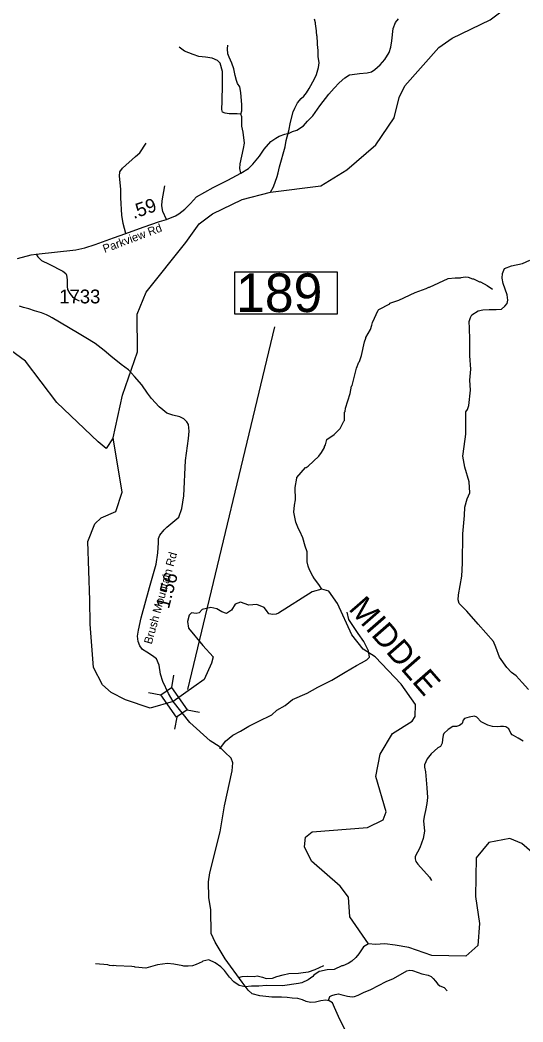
# Model space of a CAD drawing. Extents: x 1159738 to 1321356, y 736314 to 882035.
# Drawn here: x 1296806 to 1301362, y 799976 to 809050 of the extents above; entities that cross this region are included whole.
import ezdxf

# ---------------------------------------------------------------- set-up
doc = ezdxf.new("R2010")
doc.units = 0
for name, color, linetype in [('Exist Hydrographic Creek Single Shore', 7, 'Continuous'), ('Exist Hydrographic Misc Water Feature', 7, 'Continuous'), ('Exist Hydrographic River Shore Label', 7, 'Continuous'), ('Exist Road Non-System Type 51', 7, 'Continuous'), ('Exist Road Secondary Mileage Hundredths English Label', 7, 'Continuous'), ('Exist Road Secondary Structure Standard Bridge CELL', 7, 'Continuous'), ('Exist Road Secondary Structure Standard Bridge Number Label', 7, 'Continuous'), ('Exist Road Secondary Type 51 Attributed', 7, 'Continuous'), ('Exist Road Secondary Type 51 Label', 7, 'Continuous'), ('Exist Road Secondary Type 51 Number Label', 7, 'Continuous')]:
    doc.layers.add(name, color=color, linetype=linetype)

msp = doc.modelspace()

# ---------------------------------------------------------------- linework, layer by layer
at = {"layer": 'Exist Hydrographic Creek Single Shore'}
for points in [[(1297650.3, 805264.5), (1297734.3, 805653.5), (1297869.3, 806044.7), (1297868.2, 806386.1), (1297948.3, 806584.8), (1298309.3, 807033.8), (1298429.3, 807205.4), (1298548.3, 807294.9), (1298818.2, 807424.1), (1299076, 807490.2), (1299530.3, 807547.6), (1299767.3, 807693.9), (1300030.3, 807918.4), (1300194.2, 808164.5), (1300240.3, 808347.5), (1300293.3, 808454.7), (1300601.3, 808799.7), (1300720.3, 808886), (1301066.3, 809053.1), (1301244.3, 809184.1), (1301268.5, 809348.5)], [(1297138.3, 805586.6), (1296854.7, 805959.3), (1296334.1, 806340.5), (1296122.5, 806465.4)], [(1297650.3, 805264.5), (1297587.2, 805170.7), (1297515, 805230.8), (1297138.3, 805586.6)], [(1298192.3, 802879.4), (1297984.5, 802819), (1297760.9, 802894.2), (1297632.4, 802958.5), (1297552.5, 803028.7), (1297470.7, 803184.6), (1297441.5, 803578.3), (1297439.6, 803796.6), (1297420.3, 804327), (1297482.3, 804486.7), (1297542.3, 804541.2), (1297672.9, 804597.6), (1297731.4, 804773.1), (1297650.3, 805264.5)], [(1299392.4, 801648.1), (1299452.4, 801696.2), (1299953.4, 801735.4), (1300096.3, 801804.8), (1300123.4, 801879.7), (1300030.4, 802200), (1300068.3, 802399.5), (1300181.3, 802587.6), (1300359.4, 802698.9), (1300385.4, 802741.1), (1300388.3, 802849.3), (1300259.4, 803035.8), (1300022.3, 803283.4), (1299915.4, 803351.2), (1299810.4, 803481.3), (1299683.4, 803766.2), (1299603.4, 803876.1), (1299538.7, 803895.5), (1299452.4, 803872.6), (1299147, 803679.2), (1299125.5, 803667.5), (1299096.3, 803665.5), (1299059.3, 803673.3), (1299039.8, 803702.5), (1299018.4, 803727.9), (1298952.2, 803755.2), (1298878.2, 803749.3), (1298804.2, 803778.6), (1298755.5, 803759.1), (1298720.4, 803704.5), (1298677.6, 803675.3), (1298632.8, 803690.9), (1298589.9, 803716.2), (1298533.5, 803727.9), (1298457.5, 803712.3), (1298428.3, 803681.1), (1298401, 803675.3), (1298358.2, 803681.1), (1298338.7, 803660.2), (1298323.1, 803603.7), (1298332.8, 803543.3), (1298463.3, 803385.4), (1298555.4, 803283.3), (1298539.7, 803225.2), (1298474.2, 803078.5), (1298192.3, 802879.4)], [(1301465.4, 801491.7), (1301351.4, 801592.4), (1301243.4, 801637.2), (1301051.4, 801601.8), (1300939.4, 801462.9), (1300931.4, 801111.7), (1300967.4, 800868.1), (1300954.4, 800668.2), (1300843.4, 800571.9), (1300535.4, 800578.1), (1300328.4, 800651.1), (1300204.2, 800671.9), (1300109.8, 800684), (1300027.4, 800678), (1299962.1, 800683.1), (1299793.4, 800927.8), (1299780.4, 801105.3), (1299707.4, 801205.3), (1299446.4, 801430.5), (1299382.3, 801563), (1299392.4, 801648.1)]]:
    msp.add_lwpolyline(points, dxfattribs=at)
at = {"layer": 'Exist Hydrographic Misc Water Feature'}
for points in [[(1299076, 807490.2), (1299101.1, 807538.2), (1299135.4, 807632.7), (1299144.1, 807664.5), (1299155.4, 807720.9), (1299207.6, 807901.2), (1299217, 807957.7), (1299241, 808045), (1299254.9, 808124.3), (1299281.2, 808219.8), (1299295.8, 808251.5), (1299320.9, 808299.4), (1299351.9, 808338.2), (1299376.4, 808359.9), (1299401.2, 808391.4), (1299426.1, 808431.1), (1299474.1, 808518), (1299493.1, 808557), (1299510.5, 808620.6), (1299515.4, 808660.7), (1299506.9, 808720.8), (1299506.1, 808773.3), (1299501.4, 808827.6), (1299502.2, 808865.3), (1299498.6, 808879.4), (1299499, 808901.5), (1299495.3, 808909.8), (1299488.8, 808978), (1299485.1, 808985.5), (1299481.9, 809025.8), (1299474.7, 809057.9)], [(1299538.7, 803895.5), (1299513.7, 803937.9), (1299472.9, 803988.7), (1299457.3, 804013.7), (1299428.7, 804071.7), (1299417.4, 804103.9), (1299408.4, 804144.3), (1299408.4, 804232.9), (1299387.6, 804285.1), (1299369.4, 804359.3), (1299340.8, 804420.6), (1299327.2, 804440.5), (1299304.7, 804503.4), (1299286.7, 804591.6), (1299292.1, 804655.4), (1299301.4, 804703.7), (1299299.9, 804815.3), (1299313.9, 804899.6), (1299312.1, 804907), (1299392.3, 804997.3), (1299398.2, 804997.2), (1299416.5, 805010.7), (1299512.8, 805100.8), (1299537.5, 805132.2), (1299564.5, 805179.3), (1299564.7, 805187.5), (1299573.1, 805202.9), (1299586.2, 805251.1), (1299653.2, 805295.7), (1299706.5, 805350.4), (1299738.2, 805417.9), (1299744.4, 805421.9), (1299746, 805497.3), (1299750.2, 805503), (1299754.8, 805533.3), (1299796, 805668.7), (1299809.6, 805732.4), (1299813.7, 805739.8), (1299855.4, 805897.3), (1299874.7, 805951.1), (1299880.8, 805956.7), (1299898.2, 806012.1), (1299927, 806135.5), (1299939.7, 806167.2), (1299939.9, 806175.4), (1299979.6, 806246.8), (1299994.5, 806286), (1299999.1, 806310.5), (1300051.7, 806422.7), (1300055.8, 806426.7), (1300155.2, 806480.5), (1300157.3, 806484.6), (1300238, 806512.5), (1300385.7, 806583.4), (1300484.6, 806619.1), (1300508.9, 806630.1), (1300516.8, 806630), (1300684.7, 806708.7), (1300749, 806714.8), (1300797, 806713.8), (1300803.2, 806717.8), (1300839.2, 806722.8), (1300865.2, 806722.3), (1300904.9, 806705.1), (1300912.9, 806704.9), (1300968.2, 806680), (1300976.3, 806679.9), (1301037.5, 806644.1), (1301084.9, 806612.8)], [(1299962.1, 800683.1), (1299917.5, 800656.1), (1299874.1, 800591.4), (1299849.2, 800559.8), (1299810.5, 800527), (1299778, 800505.4), (1299729.4, 800482.6), (1299721.4, 800482.8), (1299652.7, 800452.2), (1299588.4, 800447.7), (1299520.1, 800431.8), (1299516.1, 800433.6), (1299467.2, 800398.5), (1299459, 800388.8), (1299416.3, 800357.6), (1299359.6, 800329.2), (1299327.5, 800324.1), (1299182.9, 800303.2), (1299038.8, 800304.4), (1298970.7, 800298.4), (1298902.6, 800299.8), (1298846.5, 800295.2), (1298790.7, 800304.5), (1298743.5, 800339.9), (1298704.4, 800382.6), (1298659.7, 800441.7), (1298624.6, 800476.1), (1298573.3, 800511.6), (1298517.9, 800537.3), (1298461.7, 800526.2), (1298455.5, 800520.5), (1298400.9, 800495.3), (1298368.6, 800484.5), (1298328.5, 800479.6), (1298288.5, 800480.4), (1298280.6, 800484.6), (1298198.9, 800498.6), (1298141, 800503.9), (1298052.6, 800491.7), (1297945.9, 800462.6), (1297848, 800470.4), (1297842, 800474.6), (1297820.2, 800479.1), (1297676.1, 800482.8), (1297654.3, 800487.4), (1297648.1, 800485), (1297616.2, 800488.1), (1297602.4, 800492.5), (1297488.5, 800500.6)]]:
    msp.add_lwpolyline(points, dxfattribs=at)
at = {"layer": 'Exist Road Non-System Type 51'}
for points in [[(1298806, 807663.1), (1298798.7, 807704.4), (1298800, 807748.2), (1298830.3, 807885.6), (1298840.1, 807935.5), (1298826.7, 808035.2), (1298815, 808089.2), (1298815, 808174.3), (1298805.3, 808197.4), (1298773.7, 808199.9), (1298702, 808201.1), (1298663.1, 808205.9), (1298641.2, 808214.4), (1298632.7, 808240), (1298636.4, 808315.4), (1298641.2, 808463.8), (1298638.8, 808584.1), (1298618.2, 808657.7), (1298596.3, 808684.4), (1298545.3, 808703.9), (1298485.7, 808712.4), (1298424.9, 808718.5), (1298373.9, 808736.7), (1298297.3, 808767.1), (1298246.3, 808803.6)], [(1298805.3, 808197.4), (1298816.8, 808226.4), (1298814.4, 808281.2), (1298804.8, 808393.4), (1298797.7, 808443.5), (1298776.2, 808474.5), (1298766.7, 808503.1), (1298754.8, 808548.4), (1298742.9, 808608.1), (1298723.8, 808658.2), (1298700, 808713), (1298688, 808744.1), (1298685.6, 808789.4), (1298688, 808822.8)], [(1297764.3, 807115.4), (1297739, 807206.4), (1297727.5, 807283.6), (1297720.6, 807440.2), (1297718.3, 807517.4), (1297706.7, 807635.2), (1297710.2, 807674.4), (1297734.4, 807707.8), (1297851.8, 807812.6), (1297890.9, 807846.1), (1297948.5, 807934.8)], [(1298132.5, 807244.3), (1298100.3, 807316.9), (1298091.1, 807366.4), (1298093.4, 807413.7), (1298116.4, 807549.6)], [(1296951.1, 806928.4), (1296967.3, 806904.2), (1296999.5, 806873.1), (1297069.7, 806837.4), (1297195.2, 806774), (1297220.5, 806755.6), (1297227.4, 806739.5), (1297234.3, 806695.7), (1297232, 806637), (1297236.6, 806608.1), (1297257.4, 806572.4), (1297281.5, 806542.5), (1297312.6, 806521.7), (1297341.4, 806507.9)], [(1301412.1, 802987.5), (1301354.3, 803050.7), (1301301.7, 803111.1), (1301259.7, 803140.1), (1301215, 803184.8), (1301149.3, 803279.5), (1301117.8, 803371.5), (1301094.1, 803421.5), (1300957.4, 803579.3), (1300852.3, 803695), (1300784, 803766), (1300773.7, 803798.7), (1300779, 803843.4), (1300807.9, 804011.7), (1300813.1, 804130.1), (1300818.4, 804395.7), (1300831.5, 804564), (1300836.8, 804638.5), (1300857.8, 804714.7), (1300881.5, 804767.3), (1300873.6, 804867.3), (1300836.8, 804998.8), (1300818.4, 805098.7), (1300828.9, 805188.1), (1300844.7, 805298.6), (1300844.7, 805501.1), (1300860.1, 805523.5), (1300870.7, 805557.7), (1300886.4, 805697.1), (1300881.2, 805789.1), (1300889, 805889.1), (1300881.2, 806007.4), (1300881.2, 806157.3), (1300878.5, 806259.9), (1300875.9, 806320.4), (1300886.4, 806354.6), (1300899.6, 806380.9), (1300957.4, 806415.1), (1300999.4, 806425.6), (1301057.2, 806428.2), (1301120.3, 806428.2), (1301167.6, 806430.9), (1301199.2, 806457.2), (1301217.6, 806483.5), (1301225.4, 806512.4), (1301219.9, 806560.6), (1301183.1, 806663.2), (1301172.6, 806710.6), (1301177.9, 806755.3), (1301196.3, 806800), (1301259.4, 806823.6), (1301356.6, 806844.7), (1301424.9, 806873.6)], [(1298615.2, 802449.6), (1298666.5, 802518.1), (1298735, 802574.2), (1298803.5, 802610), (1298878.2, 802653.6), (1298962.3, 802695.7), (1299085.8, 802756.6), (1299131.9, 802798.9), (1299208.7, 802841.2), (1299274, 802895), (1299408.5, 802952.6), (1299504.5, 803006.5), (1299631.3, 803071.8), (1299750.4, 803144.9), (1299854.1, 803202.5), (1299900.2, 803229.4), (1299946.3, 803256.3), (1299973.2, 803279.4), (1299961.7, 803337.1), (1299919.4, 803421.6), (1299869.5, 803494.7), (1299785, 803621.5), (1299769.6, 803686.9)], [(1301363.9, 802519.4), (1301317.5, 802544.7), (1301275.4, 802568.6), (1301262.8, 802575.6), (1301251.5, 802591.1), (1301233.3, 802630.4), (1301206.6, 802648.7), (1301186.9, 802650.1), (1301157.4, 802650.1), (1301127.9, 802647.3), (1301085.8, 802650.1), (1301045.1, 802664.2), (1301001.5, 802683.8), (1300983.3, 802692.3), (1300945.4, 802735.8), (1300922.9, 802744.3), (1300875.1, 802735.8), (1300833, 802724.6), (1300821.8, 802707.7), (1300812, 802679.6), (1300788.1, 802659.9), (1300758.6, 802652.9), (1300727.7, 802650.1), (1300685.6, 802624.8), (1300644.2, 802588.3), (1300638.6, 802572.8), (1300633, 802534.9), (1300630.2, 802499.7), (1300616.1, 802470.2), (1300592.3, 802459), (1300529.1, 802402.8), (1300494, 802357.8), (1300471.5, 802305.8), (1300468.7, 802283.3), (1300478.5, 802241.1), (1300491.2, 802097.3), (1300496.9, 802008.8), (1300489.8, 801954), (1300478.6, 801890.7), (1300466, 801837.3), (1300461.7, 801798), (1300468.8, 801703.8), (1300459.1, 801638.5), (1300428.2, 801552.8), (1300405.7, 801513.4), (1300384.7, 801474.1), (1300384.7, 801453), (1300391.7, 801427.7), (1300410, 801405.2), (1300515.3, 801285.8), (1300532.1, 801258.2)], [(1298784.4, 800378.5), (1298819.8, 800388.1), (1298865.9, 800390), (1298927.4, 800388.1), (1298954.3, 800391.9), (1299002.3, 800380.4), (1299034.9, 800368.8), (1299094.5, 800372.7), (1299132.9, 800386.1), (1299188.6, 800403.4), (1299242.4, 800413.1), (1299328.8, 800416.9), (1299371.1, 800424.6), (1299419.1, 800428.4), (1299478.6, 800451.5), (1299557.4, 800486.1)], [(1299599.8, 800169.8), (1299605.4, 800189.5), (1299612.4, 800205), (1299630.7, 800214.8), (1299660.2, 800224.6), (1299689.7, 800228.9), (1299713.5, 800224.6), (1299773.9, 800207.8), (1299793.6, 800205), (1299820.3, 800203.6), (1299837.1, 800205), (1299869.4, 800219), (1299917.2, 800242.9), (1299984.6, 800271), (1300123.6, 800341.3), (1300189.6, 800368), (1300309, 800438.3), (1300338.5, 800443.9), (1300362.4, 800441.1), (1300412.9, 800424.2), (1300446.6, 800413), (1300502.3, 800400.2), (1300529, 800387.6), (1300547.3, 800369.3), (1300568.3, 800345.4), (1300592.2, 800317.3), (1300610.5, 800301.8), (1300648.4, 800287.8), (1300676.5, 800258.3)]]:
    msp.add_lwpolyline(points, dxfattribs=at)
at = {"layer": 'Exist Road Secondary Structure Standard Bridge CELL'}
for p, q in [((1298197, 803117.2), (1298177.3, 803005.8)), ((1297971, 802959.1), (1298082.4, 802939.4)), ((1298319, 802802.3), (1298430.4, 802782.6)), ((1298226.2, 802737.5), (1298206.5, 802626))]:
    msp.add_line(p, q, dxfattribs=at)
msp.add_lwpolyline([(1298177.3, 803005.8), (1298319.4, 802802.6), (1298224.5, 802736.3), (1298082.4, 802939.4)], close=True, dxfattribs=at)
at = {"layer": 'Exist Road Secondary Structure Standard Bridge Number Label'}
msp.add_line((1298326.3, 802986.7), (1299112.9, 806269.9), dxfattribs=at)
msp.add_lwpolyline([(1298751, 806769.7), (1299679.9, 806769.7), (1299679.9, 806385.6), (1298751, 806385.6)], close=True, dxfattribs=at)
at = {"layer": 'Exist Road Secondary Type 51 Attributed'}
for points in [[(1299122, 807979.1), (1299154.1, 807999.1), (1299204.1, 808016.4), (1299243.7, 808026.7), (1299275.1, 808039.9), (1299314, 808053.3), (1299374.8, 808092.2), (1299411.2, 808134.8), (1299458.4, 808183), (1299522.7, 808271.7), (1299604.9, 808377.9), (1299653.1, 808431.3), (1299697.9, 808479.6), (1299747.3, 808525.3), (1299790.5, 808553.4), (1299813.9, 808557), (1299881, 808565.5), (1299950.2, 808570.3), (1299990.3, 808580.5), (1300020.7, 808601.9), (1300069.3, 808643.3), (1300109.5, 808691), (1300150.9, 808754.8), (1300165.1, 808803.3), (1300173.6, 808860.5), (1300186.9, 808972.4), (1300206.3, 809026.6), (1300234.2, 809060.6)], [(1296782.5, 806890.4), (1296906.8, 806922.6), (1296951.1, 806928.4), (1297310.6, 806969), (1297392.4, 806986.7), (1297485.4, 807016), (1297652.6, 807076.4), (1297764.3, 807115.4), (1297921.5, 807172.9), (1298069.7, 807226.4), (1298132.5, 807244.3), (1298215.5, 807275.7), (1298245.2, 807294.8), (1298299.3, 807336.2), (1298348.9, 807386.8), (1298404, 807447.2), (1298554.5, 807531.7), (1298689.4, 807598.2), (1298806, 807663.1), (1298876.5, 807706.7), (1298915.4, 807745.6), (1298976.2, 807816.2), (1299018.8, 807880.3), (1299079.1, 807949.3), (1299122, 807979.1)], [(1298192.3, 802879.4), (1298151.3, 802949.6), (1298099.6, 803058.2), (1298078.4, 803125.5), (1298066.9, 803208.1), (1298041.9, 803263.9), (1298005.5, 803290.8), (1297953.6, 803323.5), (1297915.2, 803348.5), (1297890.2, 803381.1), (1297874.8, 803421.5), (1297871, 803469.5), (1297878.7, 803523.4), (1297904, 803634.3), (1297977.9, 803910.9), (1298039.9, 804120.8), (1298055.3, 804225.6), (1298059.1, 804314), (1298059.1, 804354.4), (1298072.6, 804385.2), (1298111.3, 804432.7), (1298137, 804457.6), (1298243.9, 804547.2), (1298271.5, 804624.9), (1298290.4, 804742.1), (1298305.9, 805060.5), (1298333.5, 805258.8), (1298338.7, 805327.8), (1298331.8, 805386.5), (1298316.2, 805410.2), (1298288.6, 805439.5), (1298252.5, 805456.8), (1298190.4, 805470.6), (1298137, 805489.6), (1298099.1, 805520.6), (1298066.3, 805546.5), (1297997.9, 805623.1), (1297960, 805671.4), (1297908.3, 805745.5), (1297842.8, 805821.4), (1297787.7, 805881.8), (1297722.2, 805930.1), (1297629.1, 806005.9), (1297568.8, 806056.5), (1297486.1, 806121.5), (1297401.6, 806171.5), (1297327.1, 806216.5), (1297098.2, 806354), (1297070.9, 806368.7), (1297045.1, 806379.2), (1297001.5, 806398.3), (1296938, 806416), (1296886.3, 806433.2), (1296836.5, 806446.4), (1296800.9, 806457.3)], [(1299751.5, 799904.2), (1299703.4, 799996.4), (1299655.4, 800107.9), (1299636.2, 800148.3), (1299605.5, 800167.5), (1299574.8, 800173.3), (1299530.6, 800167.5), (1299483.5, 800153.6), (1299437.4, 800151.7), (1299397.1, 800161.3), (1299364.4, 800176.6), (1299324.1, 800188.2), (1299272.2, 800190.1), (1299226.1, 800197.8), (1299174.3, 800199.7), (1299085.9, 800199.7), (1298979.4, 800211.1), (1298910.3, 800230.1), (1298872.1, 800263.5), (1298819.7, 800335.1), (1298664.9, 800546.6), (1298574.3, 800696.9), (1298538.6, 800775.6), (1298533.8, 800990.2), (1298517.1, 801103.8), (1298514.7, 801244.5), (1298526.6, 801325.6), (1298619.5, 801696.5), (1298657.7, 801932.6), (1298729.2, 802249.8), (1298733.9, 802323.7), (1298717.3, 802364.3), (1298662.4, 802419.1), (1298610, 802469.2), (1298527.8, 802520.5), (1298344.3, 802688.6), (1298192.3, 802879.4)]]:
    msp.add_lwpolyline(points, dxfattribs=at)

# ---------------------------------------------------------------- texts
at = {"layer": 'Exist Hydrographic River Shore Label'}
msp.add_text('MIDDLE', height=210, rotation=311.13122, dxfattribs=at).set_placement((1299775, 803713.8))
at = {"layer": 'Exist Road Secondary Mileage Hundredths English Label'}
for s, rotation, p in [('.59', 19.31117, (1297835.2, 807247)), ('1.56', 75.25693, (1298153.8, 803711.4))]:
    msp.add_text(s, height=125, rotation=rotation, dxfattribs=at).set_placement(p)
at = {"layer": 'Exist Road Secondary Structure Standard Bridge Number Label'}
msp.add_text('189', height=350, dxfattribs=at).set_placement((1298763.5, 806405.4))
at = {"layer": 'Exist Road Secondary Type 51 Label'}
for s, rotation, p in [('Parkview Rd', 20.66296, (1297572.7, 806939.8)), ('Brush Mountain Rd', 74.34219, (1297998.5, 803391.7))]:
    msp.add_text(s, height=75, rotation=rotation, dxfattribs=at).set_placement(p)
at = {"layer": 'Exist Road Secondary Type 51 Number Label'}
msp.add_text('1733', height=125, dxfattribs=at).set_placement((1297161.7, 806483.7))

doc.saveas('drawing.dxf')
